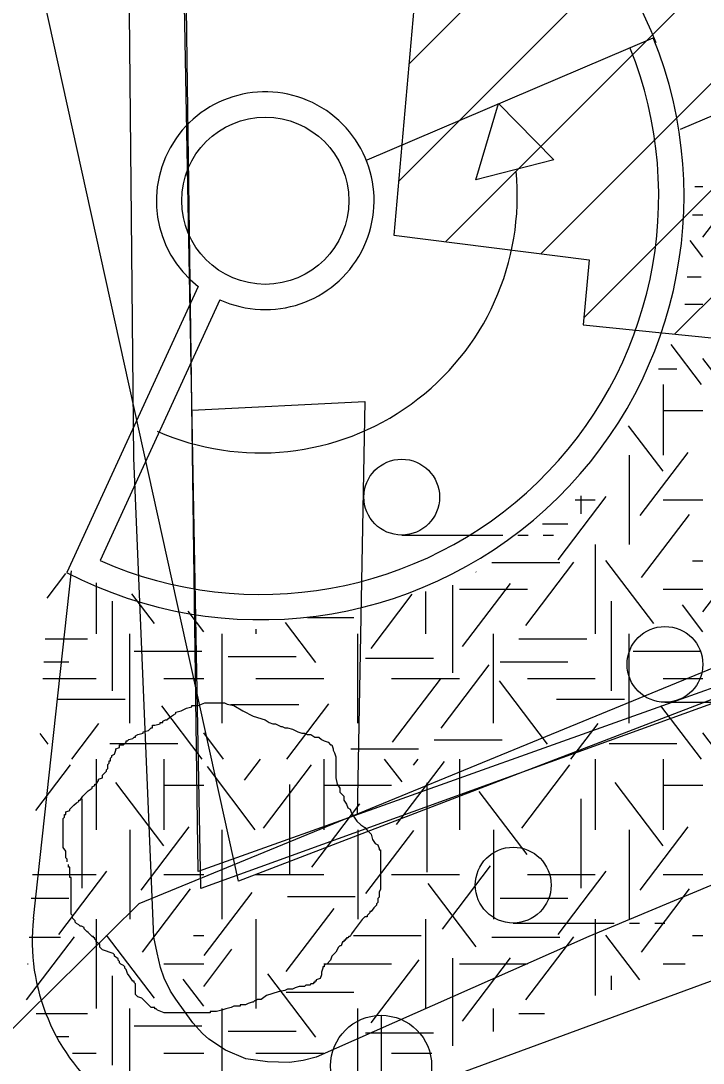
# Model space of a CAD drawing. Extents: x 419101 to 420177, y 4451541 to 4452254.
# Drawn here: x 419794.57 to 419808.08, y 4451817.27 to 4451837.89 of the extents above; entities that cross this region are included whole.
import ezdxf

# ---------------------------------------------------------------- set-up
doc = ezdxf.new("R2010")
doc.units = 0
for name, color, linetype in [('2_KADASTRO', 7, 'Continuous'), ('3_HALİHAZIR', 7, 'Continuous'), ('Level 10', 7, 'Continuous'), ('Level 3', 7, 'Continuous'), ('Level 41', 7, 'Continuous'), ('Level 60', 7, 'Continuous'), ('Level 62', 7, 'Continuous')]:
    doc.layers.add(name, color=color, linetype=linetype)

msp = doc.modelspace()

# ---------------------------------------------------------------- linework, layer by layer
at = {"layer": '2_KADASTRO'}
msp.add_lwpolyline([(419797.492, 4451855.675), (419798.065, 4451861.346), (419799.155, 4451872.13), (419838.56, 4451869.237), (419837.11, 4451851.442), (419836.727, 4451846.749), (419835.711, 4451834.324), (419821.984, 4451829.361), (419818.491, 4451828.088), (419798.137, 4451820.727)], close=True, dxfattribs=at)
at = {"layer": '3_HALİHAZIR'}
for p, q in [((419802.256, 4451837.044), (419809.233, 4451844.021)), ((419802.052, 4451834.719), (419810.605, 4451843.272)), ((419802.977, 4451833.522), (419812.727, 4451843.272)), ((419804.862, 4451833.286), (419814.848, 4451843.272)), ((419805.717, 4451832.02), (419816.969, 4451843.272)), ((419807.513, 4451831.694), (419819.091, 4451843.272)), ((419802.112, 4451827.721), (419804.112, 4451827.721)), ((419804.412, 4451827.721), (419804.612, 4451827.721)), ((419804.912, 4451827.721), (419805.112, 4451827.721)), ((419807.321, 4451824.412), (419809.321, 4451824.412)), ((419804.318, 4451820.046), (419806.318, 4451820.046)), ((419806.618, 4451820.046), (419806.818, 4451820.046)), ((419807.118, 4451820.046), (419807.318, 4451820.046)), ((419801.704, 4451818.22), (419801.704, 4451816.22))]:
    msp.add_line(p, q, dxfattribs=at)
for points in [[(419797.867, 4451837.115), (419797.662, 4451853.251), (419797.91, 4451858.725), (419798.097, 4451861.328), (419798.302, 4451862.613), (419798.621, 4451863.375), (419799.474, 4451864.627), (419800.495, 4451865.946), (419801.103, 4451866.55), (419801.991, 4451867.08), (419802.946, 4451867.405), (419803.73, 4451867.484), (419810.892, 4451866.84)], [(419831.983, 4451830.915), (419822.667, 4451826.822), (419805.817, 4451819.779), (419800.42, 4451817.393), (419800.158, 4451817.324), (419799.888, 4451817.289), (419799.455, 4451817.299), (419799.025, 4451817.36), (419798.627, 4451817.528), (419798.293, 4451817.745), (419798.166, 4451817.859), (419797.977, 4451818.07), (419797.64, 4451818.537), (419797.538, 4451818.701), (419797.413, 4451818.956), (419797.337, 4451819.167), (419797.269, 4451819.457), (419797.203, 4451819.766), (419796.807, 4451829.244), (419796.637, 4451846.881), (419797.125, 4451861.396)], [(419803.705, 4451853.541), (419803.094, 4451846.379), (419801.617, 4451846.462), (419800.912, 4451838.831), (419802.392, 4451838.591), (419801.958, 4451833.65), (419805.823, 4451833.166), (419805.704, 4451831.876), (419812.088, 4451831.235), (419812.306, 4451832.66), (419816.19, 4451832.424), (419816.618, 4451837.226), (419817.403, 4451837.21), (419817.369, 4451835.759), (419825.037, 4451835.071), (419825.286, 4451836.569), (419829.908, 4451836.255), (419830.545, 4451841.011), (419831.791, 4451840.938), (419832.448, 4451847.867), (419830.957, 4451848.053), (419831.347, 4451851.339)], [(419818.236, 4451828.252), (419798.085, 4451821.063), (419797.867, 4451837.115)], [(419797.961, 4451830.19), (419801.383, 4451830.36), (419801.233, 4451822.186)]]:
    msp.add_lwpolyline(points, dxfattribs=at)
for centre, radius in [((419802.112, 4451828.471), 0.75), ((419807.321, 4451825.162), 0.75), ((419804.318, 4451820.796), 0.75), ((419801.704, 4451817.22), 1)]:
    msp.add_circle(centre, radius, dxfattribs=at)
at = {"layer": 'Level 10'}
msp.add_lwpolyline([(419794.315, 4451890.489), (419840.672, 4451887.325), (419843.481, 4451858.847), (419842.779, 4451843.378), (419836.458, 4451835.291), (419798.881, 4451820.877), (419792.208, 4451851.112), (419791.857, 4451872.559)], close=True, dxfattribs=at)
at = {"layer": 'Level 3'}
for points in [[(419795.491, 4451821.258), (419795.491, 4451821.284), (419795.491, 4451821.309), (419795.465, 4451821.335), (419795.465, 4451821.361), (419795.465, 4451821.387), (419795.465, 4451821.413), (419795.465, 4451821.439), (419795.465, 4451821.465), (419795.413, 4451821.543), (419795.413, 4451821.621), (419795.413, 4451821.647), (419795.413, 4451821.725), (419795.413, 4451821.803), (419795.413, 4451821.829), (419795.413, 4451821.855), (419795.413, 4451821.881), (419795.413, 4451821.907), (419795.413, 4451821.933), (419795.413, 4451821.959), (419795.413, 4451821.985), (419795.413, 4451822.011), (419795.413, 4451822.037), (419795.413, 4451822.115), (419795.439, 4451822.14), (419795.439, 4451822.166), (419795.439, 4451822.192), (419795.465, 4451822.192), (419795.465, 4451822.218), (419795.465, 4451822.244), (419795.543, 4451822.27), (419795.543, 4451822.296), (419795.621, 4451822.374), (419795.673, 4451822.426), (419795.724, 4451822.452), (419795.724, 4451822.478), (419795.75, 4451822.478), (419795.802, 4451822.556), (419795.854, 4451822.608), (419795.906, 4451822.66), (419795.984, 4451822.712), (419795.984, 4451822.738), (419796.036, 4451822.764), (419796.036, 4451822.79), (419796.062, 4451822.79), (419796.114, 4451822.868), (419796.114, 4451822.894), (419796.191, 4451822.92), (419796.191, 4451822.945), (419796.191, 4451822.971), (419796.243, 4451823.023), (419796.269, 4451823.049), (419796.269, 4451823.075), (419796.295, 4451823.101), (419796.295, 4451823.127), (419796.295, 4451823.153), (419796.295, 4451823.179), (419796.321, 4451823.205), (419796.321, 4451823.231), (419796.321, 4451823.257), (419796.347, 4451823.257), (419796.347, 4451823.283), (419796.347, 4451823.309), (419796.373, 4451823.335), (419796.373, 4451823.361), (419796.425, 4451823.387), (419796.451, 4451823.465), (419796.451, 4451823.491), (419796.529, 4451823.517), (419796.529, 4451823.543), (419796.529, 4451823.569), (419796.606, 4451823.569), (419796.658, 4451823.621), (419796.658, 4451823.647), (419796.684, 4451823.647), (419796.71, 4451823.673), (419796.788, 4451823.699), (419796.814, 4451823.725), (419796.84, 4451823.725), (419796.84, 4451823.751), (419796.892, 4451823.776), (419796.996, 4451823.802), (419796.996, 4451823.828), (419797.099, 4451823.854), (419797.151, 4451823.906), (419797.177, 4451823.906), (419797.177, 4451823.932), (419797.177, 4451823.958), (419797.229, 4451823.958), (419797.333, 4451823.984), (419797.333, 4451824.01), (419797.359, 4451824.01), (419797.385, 4451824.01), (419797.385, 4451824.036), (419797.437, 4451824.062), (419797.463, 4451824.062), (419797.514, 4451824.114), (419797.592, 4451824.166), (419797.644, 4451824.192), (419797.644, 4451824.218), (419797.748, 4451824.244)], [(419797.748, 4451824.244), (419797.852, 4451824.296), (419797.955, 4451824.322), (419797.955, 4451824.348), (419797.981, 4451824.348), (419798.007, 4451824.348), (419798.085, 4451824.348), (419798.215, 4451824.4), (419798.319, 4451824.4), (419798.396, 4451824.4), (419798.448, 4451824.4), (419798.526, 4451824.4), (419798.578, 4451824.4), (419798.604, 4451824.4), (419798.656, 4451824.374), (419798.786, 4451824.348), (419798.967, 4451824.244), (419799.175, 4451824.14), (419799.408, 4451824.062), (419799.486, 4451824.01), (419799.564, 4451823.984), (419799.616, 4451823.984), (419799.668, 4451823.958), (419799.719, 4451823.932), (419799.745, 4451823.932), (419799.797, 4451823.906), (419799.849, 4451823.906), (419799.953, 4451823.88), (419800.057, 4451823.828), (419800.134, 4451823.802), (419800.186, 4451823.802), (419800.238, 4451823.776), (419800.29, 4451823.776), (419800.316, 4451823.776), (419800.394, 4451823.725), (419800.472, 4451823.725), (419800.524, 4451823.673), (419800.575, 4451823.647), (419800.653, 4451823.621), (419800.705, 4451823.569), (419800.731, 4451823.569), (419800.757, 4451823.491), (419800.757, 4451823.465), (419800.783, 4451823.413), (419800.809, 4451823.335), (419800.809, 4451823.309), (419800.809, 4451823.231), (419800.809, 4451823.179), (419800.809, 4451823.101), (419800.809, 4451823.075), (419800.809, 4451822.997), (419800.809, 4451822.92), (419800.835, 4451822.79), (419800.887, 4451822.712), (419800.887, 4451822.634), (419800.965, 4451822.556), (419800.965, 4451822.478), (419801.016, 4451822.4), (419801.042, 4451822.322), (419801.094, 4451822.296), (419801.12, 4451822.218), (419801.172, 4451822.14), (419801.224, 4451822.063), (419801.302, 4451821.985), (419801.38, 4451821.933), (419801.431, 4451821.881), (419801.457, 4451821.855), (419801.509, 4451821.803), (419801.535, 4451821.699), (419801.587, 4451821.621), (419801.639, 4451821.595), (419801.665, 4451821.517), (419801.665, 4451821.491), (419801.691, 4451821.491), (419801.691, 4451821.465), (419801.691, 4451821.439), (419801.691, 4451821.387), (419801.691, 4451821.284), (419801.691, 4451821.232), (419801.691, 4451821.154), (419801.691, 4451821.076), (419801.691, 4451820.998), (419801.691, 4451820.92), (419801.691, 4451820.842), (419801.691, 4451820.79), (419801.691, 4451820.712), (419801.665, 4451820.66), (419801.665, 4451820.556), (419801.639, 4451820.53), (419801.639, 4451820.453), (419801.613, 4451820.427), (419801.613, 4451820.401), (419801.561, 4451820.349), (419801.509, 4451820.271), (419801.483, 4451820.271), (419801.483, 4451820.245), (419801.457, 4451820.219), (419801.431, 4451820.193), (419801.431, 4451820.167), (419801.406, 4451820.167), (419801.38, 4451820.167)], [(419797.437, 4451818.271), (419797.411, 4451818.271), (419797.281, 4451818.323), (419797.255, 4451818.349), (419797.229, 4451818.349), (419797.229, 4451818.375), (419797.151, 4451818.375), (419797.099, 4451818.427), (419797.022, 4451818.505), (419796.97, 4451818.557), (419796.892, 4451818.583), (419796.866, 4451818.609), (419796.84, 4451818.635), (419796.84, 4451818.661), (419796.84, 4451818.739), (419796.84, 4451818.817), (419796.84, 4451818.842), (419796.814, 4451818.868), (419796.814, 4451818.894), (419796.788, 4451818.894), (419796.736, 4451818.972), (419796.684, 4451819.05), (419796.658, 4451819.128), (419796.632, 4451819.154), (419796.632, 4451819.18), (419796.606, 4451819.206), (419796.555, 4451819.232), (419796.529, 4451819.258), (419796.529, 4451819.284), (419796.503, 4451819.31), (419796.503, 4451819.336), (419796.425, 4451819.388), (419796.425, 4451819.414), (419796.399, 4451819.44), (419796.321, 4451819.466), (419796.269, 4451819.492), (419796.191, 4451819.518), (419796.165, 4451819.544), (419796.14, 4451819.57), (419796.14, 4451819.596), (419796.14, 4451819.622), (419796.062, 4451819.673), (419796.062, 4451819.699), (419796.036, 4451819.725), (419796.036, 4451819.751), (419796.01, 4451819.751), (419796.01, 4451819.777), (419795.984, 4451819.777), (419795.958, 4451819.803), (419795.932, 4451819.829), (419795.906, 4451819.855), (419795.88, 4451819.881), (419795.854, 4451819.907), (419795.828, 4451819.933), (419795.828, 4451819.959), (419795.776, 4451819.985), (419795.75, 4451819.985), (419795.724, 4451820.011), (419795.673, 4451820.037), (419795.647, 4451820.063), (419795.647, 4451820.089), (419795.621, 4451820.115), (419795.595, 4451820.141), (419795.595, 4451820.167), (419795.595, 4451820.193), (419795.569, 4451820.219), (419795.569, 4451820.245), (419795.569, 4451820.271), (419795.569, 4451820.349), (419795.569, 4451820.401), (419795.569, 4451820.427), (419795.569, 4451820.453), (419795.569, 4451820.478), (419795.569, 4451820.504), (419795.569, 4451820.53), (419795.569, 4451820.556), (419795.569, 4451820.582), (419795.569, 4451820.608), (419795.569, 4451820.634), (419795.569, 4451820.66), (419795.569, 4451820.686), (419795.569, 4451820.712), (419795.569, 4451820.738), (419795.569, 4451820.764), (419795.569, 4451820.79), (419795.569, 4451820.816), (419795.569, 4451820.894), (419795.569, 4451820.92), (419795.569, 4451820.946), (419795.543, 4451820.946), (419795.543, 4451820.972), (419795.543, 4451820.998), (419795.543, 4451821.024), (419795.543, 4451821.05), (419795.543, 4451821.076), (419795.543, 4451821.102), (419795.543, 4451821.128), (419795.543, 4451821.154), (419795.517, 4451821.154), (419795.517, 4451821.18), (419795.517, 4451821.206)], [(419801.38, 4451820.167), (419801.328, 4451820.115), (419801.172, 4451819.907), (419801.12, 4451819.829), (419801.094, 4451819.777), (419801.068, 4451819.777), (419801.042, 4451819.751), (419801.016, 4451819.751), (419801.016, 4451819.725), (419800.99, 4451819.725), (419800.99, 4451819.699), (419800.965, 4451819.699), (419800.965, 4451819.673), (419800.939, 4451819.673), (419800.913, 4451819.596), (419800.887, 4451819.596), (419800.861, 4451819.57), (419800.809, 4451819.466), (419800.731, 4451819.388), (419800.705, 4451819.31), (419800.627, 4451819.232), (419800.601, 4451819.232), (419800.575, 4451819.206), (419800.575, 4451819.18), (419800.549, 4451819.18), (419800.549, 4451819.154), (419800.524, 4451819.076), (419800.524, 4451819.024), (419800.498, 4451818.946), (419800.42, 4451818.92), (419800.42, 4451818.894), (419800.394, 4451818.894), (419800.394, 4451818.868), (419800.368, 4451818.868), (419800.368, 4451818.842), (419800.342, 4451818.842), (419800.316, 4451818.842), (419800.29, 4451818.817), (419800.264, 4451818.817), (419800.238, 4451818.817), (419800.212, 4451818.817), (419800.186, 4451818.791), (419800.16, 4451818.791), (419800.134, 4451818.791), (419800.108, 4451818.791), (419800.083, 4451818.791), (419800.005, 4451818.765), (419799.953, 4451818.739), (419799.875, 4451818.739), (419799.849, 4451818.739), (419799.797, 4451818.713), (419799.668, 4451818.687), (419799.434, 4451818.609), (419799.33, 4451818.531), (419799.252, 4451818.531), (419799.227, 4451818.505), (419799.201, 4451818.505), (419799.175, 4451818.479), (419799.149, 4451818.479), (419799.071, 4451818.453), (419799.019, 4451818.427), (419798.993, 4451818.427), (419798.967, 4451818.427), (419798.941, 4451818.427), (419798.915, 4451818.427), (419798.915, 4451818.401), (419798.889, 4451818.401), (419798.863, 4451818.401), (419798.786, 4451818.401), (419798.734, 4451818.375), (419798.63, 4451818.349), (419798.552, 4451818.323), (419798.448, 4451818.297), (419798.396, 4451818.297), (419798.37, 4451818.297), (419798.345, 4451818.297), (419798.319, 4451818.297), (419798.319, 4451818.271), (419798.293, 4451818.271), (419798.267, 4451818.271), (419798.241, 4451818.271), (419798.215, 4451818.271), (419798.189, 4451818.271), (419798.163, 4451818.271), (419798.137, 4451818.271), (419798.111, 4451818.271), (419798.085, 4451818.271), (419798.007, 4451818.271), (419797.955, 4451818.271), (419797.878, 4451818.271), (419797.826, 4451818.271), (419797.8, 4451818.271), (419797.774, 4451818.271), (419797.722, 4451818.271), (419797.644, 4451818.271), (419797.618, 4451818.271), (419797.566, 4451818.271), (419797.54, 4451818.271), (419797.488, 4451818.271), (419797.463, 4451818.271), (419797.437, 4451818.271)]]:
    msp.add_lwpolyline(points, dxfattribs=at)
at = {"layer": 'Level 41'}
for p, q in [((419807.911, 4451834.617), (419808.072, 4451834.617)), ((419808.072, 4451833.611), (419808.631, 4451834.347)), ((419807.864, 4451834.057), (419808.072, 4451834.057)), ((419808.072, 4451833.217), (419807.822, 4451833.546)), ((419807.762, 4451832.831), (419808.038, 4451832.831)), ((419807.717, 4451832.29), (419808.072, 4451832.29)), ((419808.043, 4451830.697), (419807.441, 4451831.489)), ((419808.466, 4451830.697), (419808.072, 4451831.215)), ((419807.19, 4451831.009), (419807.559, 4451831.009)), ((419807.284, 4451830.697), (419807.284, 4451829.299)), ((419807.284, 4451830.697), (419807.284, 4451829.299)), ((419807.284, 4451830.183), (419808.072, 4451830.183)), ((419807.285, 4451828.983), (419806.6, 4451829.884)), ((419806.613, 4451829.299), (419806.613, 4451827.532)), ((419806.613, 4451829.299), (419806.613, 4451827.532)), ((419806.833, 4451828.106), (419807.782, 4451829.356)), ((419805.208, 4451827.231), (419806.157, 4451828.481)), ((419805.545, 4451828.415), (419805.941, 4451828.415)), ((419805.659, 4451828.497), (419805.659, 4451828.142)), ((419807.284, 4451828.415), (419808.072, 4451828.415)), ((419804.895, 4451827.945), (419805.401, 4451827.945)), ((419806.859, 4451826.88), (419807.809, 4451828.129)), ((419805.941, 4451827.532), (419805.941, 4451825.765)), ((419803.898, 4451827.175), (419805.241, 4451827.175)), ((419804.568, 4451825.934), (419805.518, 4451827.184)), ((419807.098, 4451825.968), (419806.149, 4451827.217)), ((419807.868, 4451827.208), (419808.072, 4451827.208)), ((419795.097, 4451826.471), (419795.467, 4451826.958)), ((419803.583, 4451826.986), (419803.578, 4451826.993)), ((419808.072, 4451826.202), (419808.631, 4451826.938)), ((419796.062, 4451826.775), (419796.062, 4451825.765)), ((419803.116, 4451826.726), (419803.116, 4451824.992)), ((419803.316, 4451825.514), (419804.265, 4451826.763)), ((419797.219, 4451825.968), (419796.772, 4451826.556)), ((419801.505, 4451825.478), (419802.319, 4451826.548)), ((419802.584, 4451826.607), (419802.584, 4451825.765)), ((419803.255, 4451826.648), (419804.598, 4451826.648)), ((419807.284, 4451826.648), (419808.072, 4451826.648)), ((419796.38, 4451826.41), (419796.38, 4451824.642)), ((419806.259, 4451826.41), (419806.259, 4451824.642)), ((419808.072, 4451825.808), (419807.666, 4451826.342)), ((419798.193, 4451825.808), (419797.884, 4451826.214)), ((419800.246, 4451826.088), (419801.166, 4451826.088)), ((419800.413, 4451825.197), (419799.81, 4451825.991)), ((419796.734, 4451823.997), (419796.734, 4451825.765)), ((419798.555, 4451823.997), (419798.555, 4451825.765)), ((419799.226, 4451825.861), (419799.226, 4451825.765)), ((419801.241, 4451823.997), (419801.241, 4451825.765)), ((419803.927, 4451823.997), (419803.927, 4451825.765)), ((419806.613, 4451823.997), (419806.613, 4451825.765)), ((419795.054, 4451825.667), (419795.896, 4451825.667)), ((419804.432, 4451825.667), (419805.775, 4451825.667)), ((419796.816, 4451825.422), (419798.159, 4451825.422)), ((419798.678, 4451825.316), (419800.021, 4451825.316)), ((419801.395, 4451825.282), (419802.738, 4451825.282)), ((419806.695, 4451825.422), (419808.038, 4451825.422)), ((419795.03, 4451825.211), (419795.522, 4451825.211)), ((419802.891, 4451823.9), (419803.84, 4451825.15)), ((419804.058, 4451825.211), (419805.401, 4451825.211)), ((419795.012, 4451824.881), (419796.062, 4451824.881)), ((419797.405, 4451824.881), (419798.193, 4451824.881)), ((419799.226, 4451824.881), (419800.569, 4451824.881)), ((419801.912, 4451824.881), (419803.255, 4451824.881)), ((419801.931, 4451823.621), (419802.88, 4451824.87)), ((419804.598, 4451824.881), (419805.941, 4451824.881)), ((419807.284, 4451824.881), (419808.072, 4451824.881)), ((419804.994, 4451823.586), (419804.044, 4451824.835)), ((419795.298, 4451824.474), (419796.641, 4451824.474)), ((419805.177, 4451824.474), (419806.52, 4451824.474)), ((419798.164, 4451823.288), (419797.362, 4451824.344)), ((419798.732, 4451824.37), (419800.074, 4451824.37)), ((419799.84, 4451823.288), (419800.669, 4451824.379)), ((419808.043, 4451823.288), (419807.241, 4451824.344)), ((419795.581, 4451823.288), (419796.118, 4451823.994)), ((419805.46, 4451823.288), (419805.997, 4451823.994)), ((419795.115, 4451823.586), (419794.954, 4451823.798)), ((419798.587, 4451823.288), (419798.193, 4451823.806)), ((419802.754, 4451823.669), (419804.097, 4451823.669)), ((419808.466, 4451823.288), (419808.072, 4451823.806)), ((419796.337, 4451823.6), (419797.68, 4451823.6)), ((419801.102, 4451823.494), (419802.445, 4451823.494)), ((419806.216, 4451823.6), (419807.559, 4451823.6)), ((419796.062, 4451823.288), (419796.062, 4451821.89)), ((419797.405, 4451823.288), (419797.405, 4451821.89)), ((419797.405, 4451823.288), (419797.405, 4451821.89)), ((419799.003, 4451822.871), (419799.32, 4451823.288)), ((419800.569, 4451823.288), (419800.569, 4451821.89)), ((419802.118, 4451822.836), (419801.774, 4451823.288)), ((419802.011, 4451821.994), (419802.961, 4451823.244)), ((419802.344, 4451823.168), (419802.435, 4451823.288)), ((419803.255, 4451823.288), (419803.255, 4451821.89)), ((419805.941, 4451823.288), (419805.941, 4451821.89)), ((419807.284, 4451823.288), (419807.284, 4451821.89)), ((419807.284, 4451823.288), (419807.284, 4451821.89)), ((419794.872, 4451822.272), (419795.558, 4451823.175)), ((419799.214, 4451821.89), (419798.265, 4451823.14)), ((419799.374, 4451821.925), (419800.323, 4451823.175)), ((419804.488, 4451821.925), (419805.437, 4451823.175)), ((419797.406, 4451821.574), (419796.457, 4451822.823)), ((419799.894, 4451822.786), (419799.894, 4451821.019)), ((419802.611, 4451822.821), (419802.611, 4451821.054)), ((419807.285, 4451821.574), (419806.336, 4451822.823)), ((419797.405, 4451822.774), (419798.193, 4451822.774)), ((419800.569, 4451822.774), (419801.912, 4451822.774)), ((419804.595, 4451821.399), (419803.646, 4451822.648)), ((419807.284, 4451822.774), (419808.072, 4451822.774)), ((419795.78, 4451822.5), (419795.78, 4451820.733)), ((419800.334, 4451821.153), (419801.283, 4451822.403)), ((419805.659, 4451822.5), (419805.659, 4451820.733)), ((419796.734, 4451821.89), (419796.734, 4451820.123)), ((419796.734, 4451821.89), (419796.734, 4451820.123)), ((419796.954, 4451820.697), (419797.903, 4451821.947)), ((419798.555, 4451820.123), (419798.555, 4451821.89)), ((419801.241, 4451821.89), (419801.241, 4451820.123)), ((419801.4, 4451820.628), (419802.349, 4451821.878)), ((419803.927, 4451821.89), (419803.927, 4451820.123)), ((419806.613, 4451821.89), (419806.613, 4451820.123)), ((419806.613, 4451821.89), (419806.613, 4451820.123)), ((419806.833, 4451820.697), (419807.782, 4451821.947)), ((419802.917, 4451819.927), (419803.868, 4451821.176)), ((419794.804, 4451821.006), (419796.062, 4451821.006)), ((419795.329, 4451819.822), (419796.278, 4451821.072)), ((419797.405, 4451821.006), (419798.193, 4451821.006)), ((419799.226, 4451821.006), (419800.569, 4451821.006)), ((419801.912, 4451821.006), (419803.255, 4451821.006)), ((419804.598, 4451821.006), (419805.941, 4451821.006)), ((419805.208, 4451819.822), (419806.157, 4451821.072)), ((419807.284, 4451821.006), (419808.072, 4451821.006)), ((419803.583, 4451819.577), (419802.633, 4451820.826)), ((419794.779, 4451820.536), (419795.522, 4451820.536)), ((419796.98, 4451819.471), (419797.93, 4451820.72)), ((419798.203, 4451819.402), (419799.152, 4451820.651)), ((419799.85, 4451820.572), (419801.193, 4451820.572)), ((419804.058, 4451820.536), (419805.401, 4451820.536)), ((419806.859, 4451819.471), (419807.809, 4451820.72)), ((419799.828, 4451819.085), (419800.777, 4451820.335)), ((419796.062, 4451820.123), (419796.062, 4451818.356)), ((419799.226, 4451820.123), (419799.226, 4451818.356)), ((419802.584, 4451820.123), (419802.584, 4451818.356)), ((419805.941, 4451820.123), (419805.941, 4451818.612)), ((419794.689, 4451818.525), (419795.639, 4451819.775)), ((419794.738, 4451819.766), (419795.362, 4451819.766)), ((419797.219, 4451818.559), (419796.27, 4451819.808)), ((419797.989, 4451819.799), (419798.193, 4451819.799)), ((419801.156, 4451819.799), (419802.499, 4451819.799)), ((419803.898, 4451819.766), (419805.241, 4451819.766)), ((419804.568, 4451818.525), (419805.518, 4451819.775)), ((419806.822, 4451818.923), (419806.149, 4451819.808)), ((419807.868, 4451819.799), (419808.072, 4451819.799)), ((419798.193, 4451818.793), (419798.752, 4451819.529)), ((419801.505, 4451818.069), (419802.455, 4451819.319)), ((419803.116, 4451819.351), (419803.116, 4451817.615)), ((419803.316, 4451818.105), (419804.265, 4451819.354)), ((419794.709, 4451819.239), (419794.719, 4451819.239)), ((419797.405, 4451819.239), (419798.193, 4451819.239)), ((419800.569, 4451819.239), (419801.912, 4451819.239)), ((419803.255, 4451819.239), (419804.598, 4451819.239)), ((419807.284, 4451819.239), (419807.719, 4451819.239)), ((419796.38, 4451819.001), (419796.38, 4451817.233)), ((419798.193, 4451818.399), (419797.787, 4451818.933)), ((419800.413, 4451817.788), (419799.464, 4451819.038)), ((419806.259, 4451819.001), (419806.259, 4451818.724)), ((419799.823, 4451818.679), (419801.166, 4451818.679)), ((419794.876, 4451818.258), (419795.896, 4451818.258)), ((419796.734, 4451816.588), (419796.734, 4451818.356)), ((419798.555, 4451816.588), (419798.555, 4451818.356)), ((419801.241, 4451816.954), (419801.241, 4451818.356)), ((419803.927, 4451817.902), (419803.927, 4451818.356)), ((419804.432, 4451818.258), (419804.938, 4451818.258)), ((419796.816, 4451818.013), (419798.159, 4451818.013)), ((419798.678, 4451817.907), (419800.021, 4451817.907)), ((419801.395, 4451817.873), (419802.738, 4451817.873)), ((419795.294, 4451817.802), (419795.522, 4451817.802)), ((419795.596, 4451817.472), (419796.062, 4451817.472)), ((419797.405, 4451817.472), (419798.193, 4451817.472)), ((419799.226, 4451817.472), (419800.569, 4451817.472)), ((419801.912, 4451817.472), (419802.709, 4451817.472))]:
    msp.add_line(p, q, dxfattribs=at)
at = {"layer": 'Level 60'}
for q in [(419830.847, 4451834.376), (419791.773, 4451815.363)]:
    msp.add_line((419796.917, 4451820.429), q, dxfattribs=at)
at = {"layer": 'Level 62'}
for p, q in [((419801.426, 4451835.14), (419807.09, 4451837.557)), ((419807.63, 4451835.747), (419810.857, 4451837.126)), ((419798.083, 4451832.638), (419795.481, 4451826.978)), ((419798.083, 4451832.638), (419795.481, 4451826.978)), ((419798.083, 4451832.638), (419795.481, 4451826.978)), ((419798.514, 4451832.376), (419796.142, 4451827.216)), ((419798.514, 4451832.376), (419796.142, 4451827.216)), ((419798.514, 4451832.376), (419796.142, 4451827.216)), ((419800.177, 4451815.945), (419843.295, 4451831.774)), ((419794.822, 4451820.137), (419795.577, 4451827.014))]:
    msp.add_line(p, q, dxfattribs=at)
msp.add_lwpolyline([(419803.579, 4451834.745), (419804.03, 4451836.26), (419805.119, 4451835.144)], close=True, dxfattribs=at)
msp.add_lwpolyline([(419803.579, 4451834.745), (419804.03, 4451836.26), (419805.119, 4451835.144)], close=True, dxfattribs=at)
msp.add_lwpolyline([(419803.579, 4451834.745), (419804.03, 4451836.26), (419805.119, 4451835.144)], close=True, dxfattribs=at)
msp.add_circle((419799.411, 4451834.334), 1.654, dxfattribs=at)
msp.add_circle((419799.411, 4451834.334), 1.654, dxfattribs=at)
msp.add_circle((419799.411, 4451834.334), 1.654, dxfattribs=at)
for centre, radius, start, end in [((419799.405, 4451834.422), 8.315, 21.434, 76.7026), ((419799.405, 4451834.422), 8.315, 21.434, 76.7026), ((419799.405, 4451834.422), 8.315, 21.434, 76.7026), ((419799.32, 4451834.424), 8.378, 242.7241, 21.9618), ((419799.32, 4451834.424), 8.378, 242.7241, 21.9618), ((419799.32, 4451834.424), 8.378, 242.7241, 21.9618), ((419799.32, 4451834.424), 7.878, 246.2053, 21.9137), ((419799.32, 4451834.424), 7.878, 246.2053, 21.9137), ((419799.32, 4451834.424), 7.878, 246.2053, 21.9137), ((419799.411, 4451834.334), 2.154, 245.394, 231.9373), ((419799.411, 4451834.334), 2.154, 245.394, 231.9373), ((419799.411, 4451834.334), 2.154, 245.394, 231.9373), ((419799.32, 4451834.424), 5.078, 246.2053, 5.6097), ((419799.32, 4451834.424), 5.078, 246.2053, 5.6097), ((419799.32, 4451834.424), 5.078, 246.2053, 5.6097), ((419798.798, 4451819.7), 4, 173.7308, 290.1602)]:
    msp.add_arc(centre, radius, start, end, dxfattribs=at)

doc.saveas('drawing.dxf')
